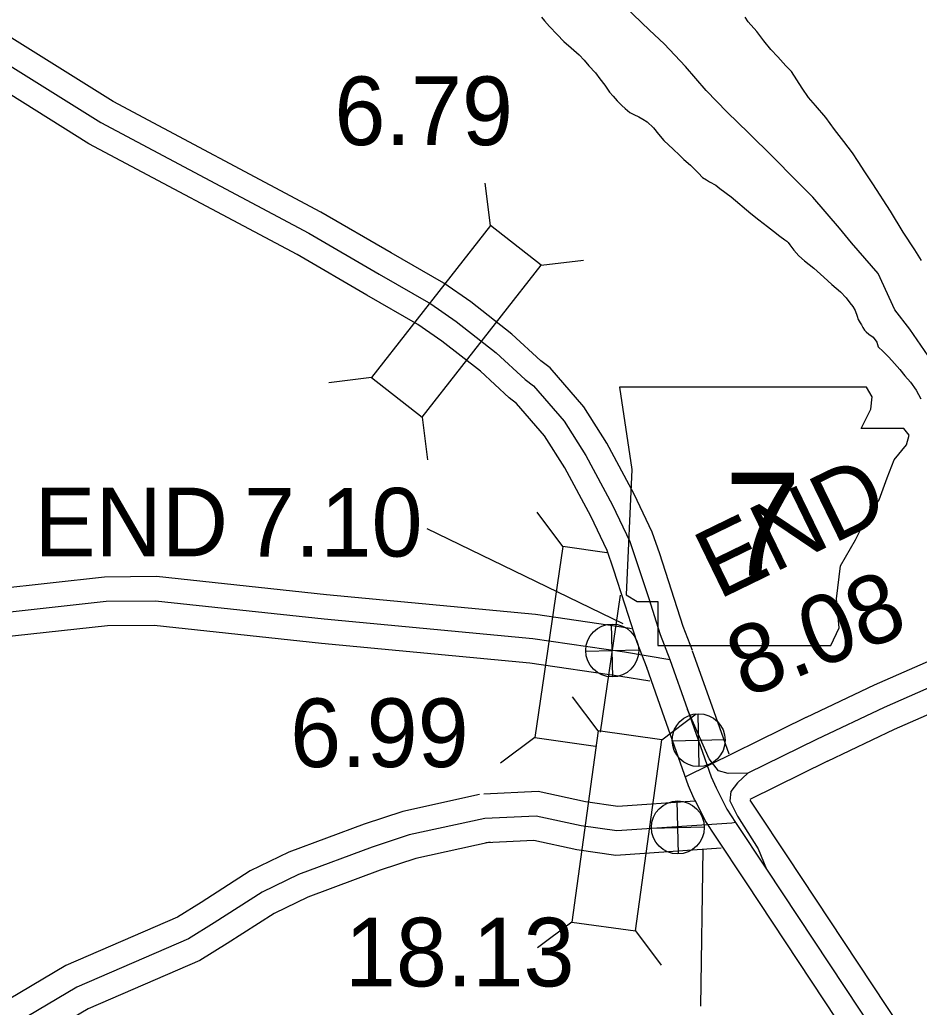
# Model space of a CAD drawing. Extents: x -83719 to 153526, y -11835 to 11446.
# Drawn here: x -2255.2 to -2070.5, y 787.2 to 989.8 of the extents above; entities that cross this region are included whole.
import ezdxf

# ---------------------------------------------------------------- set-up
doc = ezdxf.new("R2010")
doc.units = 0
for name, color, linetype in [('Level 10', 7, 'Continuous'), ('Level 2', 7, 'Continuous'), ('Level 20', 7, 'Continuous'), ('Level 21', 7, 'Continuous'), ('Level 25', 7, 'Continuous'), ('Level 26', 7, 'Continuous'), ('Level 58', 7, 'Continuous'), ('Level 59', 7, 'Continuous'), ('Level 9', 7, 'Continuous')]:
    doc.layers.add(name, color=color, linetype=linetype)

msp = doc.modelspace()

# ---------------------------------------------------------------- linework, layer by layer
at = {"layer": 'Level 10'}
for points in [[(-2117.09, 860.39), (-2119.02, 865.32), (-2121.37, 872.77), (-2123.8, 880.24), (-2125.33, 884.67), (-2129.02, 892.44), (-2134.64, 902.95), (-2139.41, 910.4), (-2146.28, 918.34), (-2148.21, 919.83), (-2154.13, 925.29), (-2162.59, 931.92), (-2168.12, 935.74), (-2178.9, 941.93), (-2193.37, 950.33), (-2235.99, 973.01), (-2259, 987.36)], [(-2126.41, 856.76), (-2128.45, 862), (-2130.89, 869.71), (-2133.29, 877.06), (-2134.6, 880.89), (-2137.95, 887.94), (-2143.27, 897.89), (-2147.44, 904.4), (-2153.19, 911.04), (-2154.67, 912.19), (-2160.61, 917.67), (-2168.52, 923.86), (-2173.46, 927.27), (-2183.9, 933.27), (-2198.23, 941.59), (-2240.99, 964.34), (-2262.97, 978.05)], [(-2023.49, 880.49), (-2024.16, 880.11), (-2026.24, 878.86), (-2040.01, 871.89), (-2048.12, 867.69), (-2057.04, 863.2), (-2064.34, 860.07), (-2079.81, 853.28), (-2093.74, 846.68)], [(-2401.6, 862.95), (-2379.04, 864.89), (-2361.02, 866.46), (-2339.29, 873.09), (-2324.96, 873.48), (-2272.22, 872.05), (-2260.13, 873.06), (-2237.74, 875.51), (-2227.07, 875.61), (-2192.19, 871.87), (-2149.27, 867.82), (-2130.26, 865.05), (-2129.58, 864.93)], [(-2018.87, 871.61), (-2019.09, 871.49), (-2021.42, 870.1), (-2035.45, 862.99), (-2043.57, 858.78), (-2052.82, 854.13), (-2060.36, 850.9), (-2075.66, 844.18), (-2089.46, 837.64)], [(-2400.74, 852.99), (-2378.18, 854.93), (-2359.11, 856.59), (-2337.66, 863.13), (-2324.96, 863.48), (-2271.94, 862.04), (-2259.17, 863.1), (-2237.14, 865.51), (-2227.56, 865.61), (-2193.19, 861.92), (-2150.46, 857.89), (-2131.79, 855.16), (-2125.8, 854.17)], [(-2113.37, 849.94), (-2117.04, 860.25)], [(-2122.79, 846.59), (-2126.46, 856.9)], [(-2109.57, 839.1), (-2113.36, 849.92)], [(-2116.62, 829.77), (-2116.77, 830.08), (-2117.9, 832.64), (-2122.8, 846.61)], [(-2093.81, 846.64), (-2118.53, 834.45)], [(-2089.39, 837.67), (-2105.28, 829.84)], [(-2160.77, 830.84), (-2176.55, 827.38), (-2184.46, 824.74), (-2199.92, 819.04), (-2207.84, 815.21), (-2217.92, 808.73), (-2222.81, 805.72), (-2245.69, 795.8), (-2264.65, 784.59), (-2271.07, 779.68), (-2277.66, 773.56), (-2290.85, 760.5), (-2302.09, 748.61), (-2310.01, 740.45), (-2316.07, 735.52), (-2319.28, 733.06), (-2325.34, 729.26), (-2327.28, 728.11), (-2332.55, 723.51), (-2335.76, 719.18), (-2345.42, 700.66)], [(-2116.59, 829.48), (-2132.43, 828.41), (-2139.05, 829.33), (-2148.75, 831.46), (-2159.92, 830.95)], [(-2116.62, 829.78), (-2114.38, 825.32), (-2112.41, 822.34)], [(-2105.3, 829.72), (-2104.07, 827.86)], [(-2104.07, 827.86), (-2097.72, 818.27), (-2065.65, 769.82), (-2062.72, 764.73), (-2055.47, 753.43), (-2053.19, 746.2), (-2054.06, 681.1), (-2054.22, 618.08), (-2062.76, 600.09), (-2064.44, 595.93), (-2064.33, 595.52)], [(-2158.63, 821.07), (-2173.89, 817.73), (-2181.15, 815.31), (-2196, 809.82), (-2202.94, 806.47), (-2212.6, 800.27), (-2218.18, 796.83), (-2241.14, 786.88), (-2259.05, 776.29), (-2264.62, 772.03), (-2270.74, 766.34), (-2283.7, 753.51), (-2294.87, 741.69), (-2303.24, 733.07), (-2309.87, 727.67), (-2313.57, 724.84), (-2320.13, 720.72), (-2321.4, 719.97), (-2325.16, 716.69), (-2327.26, 713.85), (-2337.2, 694.8)], [(-2111.21, 819.82), (-2132.78, 818.36), (-2140.81, 819.48), (-2149.61, 821.41), (-2159.47, 820.96)], [(-2112.41, 822.34), (-2106.06, 812.75), (-2074.16, 764.56), (-2071.26, 759.54), (-2064.61, 749.15), (-2063.21, 744.72), (-2064.06, 681.18), (-2064.21, 620.34), (-2071.92, 604.11), (-2074.96, 596.58), (-2073.69, 591.81), (-2064.19, 558.78), (-2061.05, 551.65), (-2052.95, 504.04), (-2052.94, 502.48)]]:
    msp.add_lwpolyline(points, dxfattribs=at)
at = {"layer": 'Level 2'}
for points in [[(-2075.52, 930.27), (-2078.95, 937.71), (-2084.46, 944.03), (-2086.93, 947.03), (-2092.4, 953.35), (-2095.97, 956.99), (-2100.52, 961.6), (-2105.6, 966.58), (-2109.93, 970.82), (-2114.28, 975.27), (-2118.54, 980.15), (-2122.86, 984.86), (-2125.9, 987.65), (-2129.23, 990.82), (-2133.09, 994.69), (-2136.52, 998.79), (-2138.4, 1000.64), (-2140.48, 1002.63), (-2141.73, 1004.01), (-2143.06, 1005.32), (-2144.27, 1006.8), (-2145.46, 1008.48), (-2147.2, 1010.87), (-2148.62, 1012.92)], [(-2075.52, 930.27), (-2078.95, 937.71), (-2084.46, 944.03), (-2086.93, 947.03), (-2092.4, 953.35), (-2095.97, 956.99), (-2100.52, 961.6), (-2105.6, 966.58), (-2109.93, 970.82), (-2114.28, 975.27), (-2118.54, 980.15), (-2122.86, 984.86), (-2125.9, 987.65), (-2129.23, 990.82), (-2133.09, 994.69), (-2136.52, 998.79), (-2138.4, 1000.64), (-2140.48, 1002.63), (-2141.73, 1004.01), (-2143.06, 1005.32), (-2144.27, 1006.8), (-2145.46, 1008.48), (-2147.2, 1010.87), (-2148.62, 1012.92)], [(-2041.78, 872.66), (-2042.63, 874.23), (-2046.14, 881.14), (-2049.48, 887.84), (-2053.24, 894.99), (-2057.5, 902.97), (-2060.95, 908.61), (-2064.27, 914.18), (-2067.95, 919.75), (-2072.46, 926.3), (-2075.52, 930.27)], [(-2043.86, 876.66), (-2046.14, 881.14), (-2049.48, 887.84), (-2053.24, 894.99), (-2057.5, 902.97), (-2060.95, 908.61), (-2064.27, 914.18), (-2067.95, 919.75), (-2072.46, 926.3), (-2075.52, 930.27)]]:
    msp.add_lwpolyline(points, dxfattribs=at)
at = {"layer": 'Level 20'}
for p, q in [((-2158.55, 947.55), (-2159.62, 956.28)), ((-2148.15, 939.41), (-2139.42, 940.48)), ((-2182.95, 916.36), (-2191.69, 915.29)), ((-2172.55, 908.22), (-2171.49, 899.49)), ((-2143.71, 881.74), (-2148.97, 888.8)), ((-2143.71, 881.74), (-2149.43, 842.56)), ((-2134.66, 880.42), (-2143.71, 881.74)), ((-2135.93, 843.64), (-2131.83, 871.74)), ((-2136.41, 843.9), (-2141.72, 850.92)), ((-2123.34, 842.09), (-2116.32, 847.39)), ((-2149.43, 842.56), (-2156.48, 837.3)), ((-2149.43, 842.56), (-2136.95, 840.74)), ((-2141.87, 804.68), (-2148.89, 799.38)), ((-2128.79, 802.86), (-2123.49, 795.84))]:
    msp.add_line(p, q, dxfattribs=at)
for points in [[(-2172.55, 908.22), (-2148.15, 939.41), (-2158.55, 947.55), (-2182.95, 916.36)], [(-2136.41, 843.9), (-2141.87, 804.68), (-2128.79, 802.86), (-2123.34, 842.09)]]:
    msp.add_lwpolyline(points, close=True, dxfattribs=at)
at = {"layer": 'Level 21'}
msp.add_lwpolyline([(-2132.08, 914.41), (-2129.55, 897.49), (-2130.67, 871.84), (-2128.42, 870.43), (-2124.19, 870.43), (-2124.19, 861.4), (-2088.66, 861.4), (-2086.97, 865.07), (-2087.53, 870.99), (-2086.69, 877.76), (-2083.59, 883.11), (-2081.61, 887.06), (-2078.79, 891.29), (-2077.1, 895.8), (-2075.69, 899.47), (-2073.15, 902.57), (-2072.59, 904.54), (-2073.72, 905.95), (-2082.46, 905.95), (-2080.48, 909.9), (-2080.2, 912.44), (-2081.37, 914.39)], close=True, dxfattribs=at)
at = {"layer": 'Level 25'}
for p, q in [((-2171.6, 885.43), (-2131.36, 865.91)), ((-2114.97, 819.55), (-2115.41, 787.41))]:
    msp.add_line(p, q, dxfattribs=at)
at = {"layer": 'Level 26'}
for p, q in [((-2133.43, 854.97), (-2133.68, 865.82)), ((-2138.98, 860.27), (-2128.13, 860.52)), ((-2115.68, 836.57), (-2115.93, 847.42)), ((-2121.23, 841.87), (-2110.38, 842.12)), ((-2119.95, 818.68), (-2120.2, 829.53)), ((-2125.5, 823.98), (-2114.65, 824.23))]:
    msp.add_line(p, q, dxfattribs=at)
for centre in [(-2133.55, 860.39), (-2115.81, 842), (-2120.08, 824.1)]:
    msp.add_circle(centre, 5.43, dxfattribs=at)
at = {"layer": 'Level 59'}
for points in [[(-2260.99, 982.7), (-2238.49, 968.68), (-2195.8, 945.96), (-2181.4, 937.6), (-2170.79, 931.5), (-2165.55, 927.89), (-2157.37, 921.48), (-2151.44, 916.01), (-2149.74, 914.69), (-2143.42, 907.4), (-2138.95, 900.42), (-2133.48, 890.19), (-2129.97, 882.78), (-2128.55, 878.65), (-2126.13, 871.24), (-2123.74, 863.66), (-2121.75, 858.58)], [(-2021.14, 876.08), (-2021.62, 875.8), (-2023.83, 874.48), (-2037.73, 867.44), (-2045.85, 863.23), (-2054.93, 858.66), (-2062.35, 855.48), (-2077.74, 848.73), (-2091.6, 842.16)], [(-2401.17, 857.97), (-2378.61, 859.91), (-2360.07, 861.53), (-2338.47, 868.11), (-2324.96, 868.48), (-2272.08, 867.04), (-2259.65, 868.08), (-2237.44, 870.51), (-2227.31, 870.61), (-2192.69, 866.89), (-2149.86, 862.85), (-2131.03, 860.1), (-2121.75, 858.58)], [(-2121.75, 858.58), (-2118.08, 848.26)], [(-2091.6, 842.16), (-2105.7, 835.2), (-2109.76, 835.15), (-2111.75, 835.69), (-2113.62, 838.18), (-2118.08, 848.26)], [(-2118.08, 848.26), (-2113.24, 834.48), (-2112.24, 832.2), (-2110.05, 827.83), (-2108.24, 825.1)], [(-2105.7, 835.2), (-2107.84, 833.27), (-2109.19, 831.49), (-2109.43, 829.58), (-2107.87, 826.42), (-2103.61, 819.73), (-2101.89, 815.51)], [(-2108.24, 825.1), (-2109, 824.99), (-2132.6, 823.38), (-2139.93, 824.4), (-2149.18, 826.43), (-2159.7, 825.95)], [(-2159.7, 825.95), (-2175.22, 822.55), (-2182.81, 820.02), (-2197.96, 814.43), (-2205.39, 810.84), (-2215.26, 804.5), (-2220.49, 801.27), (-2243.42, 791.34), (-2261.85, 780.44), (-2267.84, 775.85), (-2274.2, 769.95), (-2287.27, 757.01), (-2298.48, 745.15), (-2306.63, 736.76), (-2312.97, 731.59), (-2316.42, 728.95), (-2322.73, 724.99), (-2324.34, 724.04), (-2328.85, 720.1), (-2331.51, 716.51), (-2341.63, 697.11)], [(-2108.24, 825.1), (-2101.89, 815.51), (-2069.9, 767.19), (-2066.99, 762.14), (-2060.04, 751.29), (-2058.2, 745.46), (-2059.06, 681.14), (-2059.22, 619.21), (-2067.34, 602.1), (-2069.7, 596.26), (-2068.87, 593.14), (-2059.47, 560.49), (-2056.22, 553.1), (-2047.95, 504.48), (-2047.93, 501.51)]]:
    msp.add_lwpolyline(points, dxfattribs=at)
at = {"layer": 'Level 9'}
for points in [[(-2148.07, 990.3), (-2147.44, 989.56), (-2146.42, 988.39), (-2144.84, 986.74), (-2143.48, 985.32), (-2142, 984.01), (-2140.31, 982.56), (-2139.32, 981.45), (-2138.33, 980.3), (-2137.01, 978.89), (-2136.09, 977.68), (-2135.07, 976.37), (-2134.12, 974.93), (-2133.39, 974.12), (-2132.53, 973.14), (-2131.61, 972.17), (-2130.88, 971.53), (-2129.92, 970.75), (-2129.13, 970.31), (-2128.07, 969.83), (-2127.24, 969.39), (-2126.35, 968.85), (-2125.09, 967.61), (-2124.04, 966.3), (-2122.95, 965.02), (-2121.04, 963.23), (-2119.75, 962.02), (-2118.82, 961.11), (-2117.5, 959.93), (-2115.82, 958.31), (-2114.99, 957.44), (-2114.23, 956.9), (-2113.6, 956.53), (-2112.31, 955.81), (-2111.48, 955.17), (-2109.14, 953.42), (-2105.1, 950.05), (-2103.45, 948.73), (-2101.67, 947.38), (-2100.44, 946.4), (-2099.12, 945.35), (-2098.13, 944.65), (-2097.7, 944.37), (-2097.43, 944.11), (-2097.1, 943.57), (-2096.28, 942.53), (-2095.23, 941.35), (-2094.1, 940.34), (-2092.15, 938.79), (-2090.14, 936.97), (-2088.49, 935.45), (-2086.7, 933.93), (-2085.55, 932.72), (-2084.76, 931.68), (-2084.16, 930.94), (-2083.7, 930.1), (-2083.31, 928.96), (-2083.05, 928.29), (-2082.69, 927.62), (-2082.36, 927.18), (-2082.1, 926.65), (-2081.74, 926.11), (-2081.44, 925.74), (-2080.88, 925.3), (-2079.99, 924.69), (-2079.26, 923.65), (-2078.94, 922.68), (-2077.95, 921.74), (-2076.76, 920.53), (-2075.61, 919.28), (-2074.55, 918.04), (-2073.5, 916.73), (-2072.34, 915.45), (-2071.19, 913.77), (-2070.24, 911.99)], [(-2148.07, 990.3), (-2147.44, 989.56), (-2146.42, 988.39), (-2144.84, 986.74), (-2143.48, 985.32), (-2142, 984.01), (-2140.31, 982.56), (-2139.32, 981.45), (-2138.33, 980.3), (-2137.01, 978.89), (-2136.09, 977.68), (-2135.07, 976.37), (-2134.12, 974.93), (-2133.39, 974.12), (-2132.53, 973.14), (-2131.61, 972.17), (-2130.88, 971.53), (-2129.92, 970.75), (-2129.13, 970.31), (-2128.07, 969.83), (-2127.24, 969.39), (-2126.35, 968.85), (-2125.09, 967.61), (-2124.04, 966.3), (-2122.95, 965.02), (-2121.04, 963.23), (-2119.75, 962.02), (-2118.82, 961.11), (-2117.5, 959.93), (-2115.82, 958.31), (-2114.99, 957.44), (-2114.23, 956.9), (-2113.6, 956.53), (-2112.31, 955.81), (-2111.48, 955.17), (-2109.14, 953.42), (-2105.1, 950.05), (-2103.45, 948.73), (-2101.67, 947.38), (-2100.44, 946.4), (-2099.12, 945.35), (-2098.13, 944.65), (-2097.7, 944.37), (-2097.43, 944.11), (-2097.1, 943.57), (-2096.28, 942.53), (-2095.23, 941.35), (-2094.1, 940.34), (-2092.15, 938.79), (-2090.14, 936.97), (-2088.49, 935.45), (-2086.7, 933.93), (-2085.55, 932.72), (-2084.76, 931.68), (-2084.16, 930.94), (-2083.7, 930.1), (-2083.31, 928.96), (-2083.05, 928.29), (-2082.69, 927.62), (-2082.36, 927.18), (-2082.1, 926.65), (-2081.74, 926.11), (-2081.44, 925.74), (-2080.88, 925.3), (-2079.99, 924.69), (-2079.26, 923.65), (-2078.94, 922.68), (-2077.95, 921.74), (-2076.76, 920.53), (-2075.61, 919.28), (-2074.55, 918.04), (-2073.5, 916.73), (-2072.34, 915.45), (-2071.19, 913.77), (-2070.24, 911.99)], [(-2070.08, 940.38), (-2071.46, 942.56), (-2073.83, 946.22), (-2076.45, 950.52), (-2080.03, 956.12), (-2081.71, 958.54), (-2083.06, 960.69), (-2084.24, 962.5), (-2085.99, 964.79), (-2087.93, 967.24), (-2089.74, 969.73), (-2091.85, 972.18), (-2093.27, 973.83), (-2094.58, 975.71), (-2096.75, 979.14), (-2097.91, 980.31), (-2099.59, 982.13), (-2101.01, 983.68), (-2102.42, 985.46), (-2103.87, 987.34), (-2105.65, 989.36), (-2106.28, 990.27)], [(-2070.08, 940.38), (-2071.46, 942.56), (-2073.83, 946.22), (-2076.45, 950.52), (-2080.03, 956.12), (-2081.71, 958.54), (-2083.06, 960.69), (-2084.24, 962.5), (-2085.99, 964.79), (-2087.93, 967.24), (-2089.74, 969.73), (-2091.85, 972.18), (-2093.27, 973.83), (-2094.58, 975.71), (-2096.75, 979.14), (-2097.91, 980.31), (-2099.59, 982.13), (-2101.01, 983.68), (-2102.42, 985.46), (-2103.87, 987.34), (-2105.65, 989.36), (-2106.28, 990.27)]]:
    msp.add_lwpolyline(points, dxfattribs=at)

# ---------------------------------------------------------------- texts
at = {"layer": 'Level 21'}
msp.add_text('7', height=21.12, dxfattribs=at).set_placement((-2110.51, 875.74))
at = {"layer": 'Level 25'}
for s, rotation, p in [('END', 25.9218, (-2111.75, 870.75)), ('8.08', 22, (-2106.22, 850.54))]:
    msp.add_text(s, height=14.08, rotation=rotation, dxfattribs=at).set_placement(p)
for s, p in [('END', (-2252.16, 879.72)), ('7.10', (-2209.13, 879.66))]:
    msp.add_text(s, height=14.08, dxfattribs=at).set_placement(p)
at = {"layer": 'Level 58'}
for s, p in [('6.79', (-2190.57, 964.05)), ('6.99', (-2199.66, 836.48)), ('18.13', (-2188.42, 791.49))]:
    msp.add_text(s, height=14.08, dxfattribs=at).set_placement(p)

doc.saveas('drawing.dxf')
